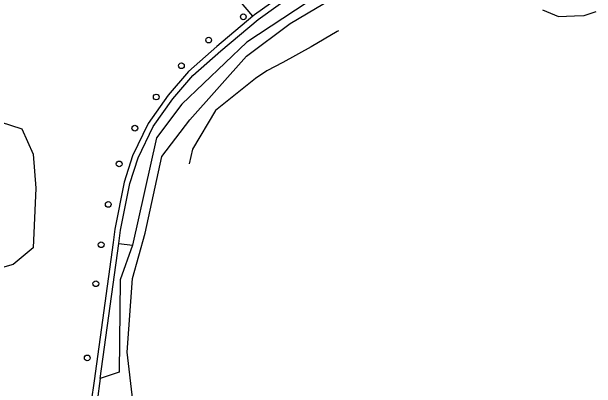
# Model space of a CAD drawing. Extents: x 160203 to 161526, y 379529 to 381797.
# Drawn here: x 161068.4 to 161167.8, y 380664.3 to 380728.3 of the extents above; entities that cross this region are included whole.
import ezdxf

# ---------------------------------------------------------------- set-up
doc = ezdxf.new("R2010")
doc.units = 0
for name, color, linetype in [('IMGEO_Boom', 7, 'Continuous'), ('IMGEO_Grasland_agrarisch', 7, 'Continuous'), ('IMGEO_Groenvoorziening', 7, 'Continuous'), ('IMGEO_Loofbos', 7, 'Continuous'), ('IMGEO_Voetpad_halfverhard', 7, 'Continuous'), ('IMGEO_Waterloop', 7, 'Continuous')]:
    doc.layers.add(name, color=color, linetype=linetype)

msp = doc.modelspace()

# ---------------------------------------------------------------- linework, layer by layer
at = {"layer": 'IMGEO_Boom'}
for centre in [(161107.777, 380727.47), (161101.884, 380723.51), (161097.243, 380719.141), (161092.963, 380713.823), (161089.328, 380708.525), (161086.653, 380702.431), (161084.806, 380695.55), (161083.601, 380688.681), (161082.683, 380682.041), (161081.236, 380669.428)]:
    msp.add_circle(centre, 0.489, dxfattribs=at)
at = {"layer": 'IMGEO_Grasland_agrarisch'}
msp.add_lwpolyline([(161109.385, 380727.559), (161100.981, 380737.516)], dxfattribs=at)
at = {"layer": 'IMGEO_Groenvoorziening'}
for points in [[(161158.695, 380730.477), (161152.409, 380732.876), (161147.756, 380734.554), (161145.213, 380737.476), (161139.896, 380739.208), (161135.459, 380738.992), (161130.427, 380736.989), (161122.797, 380732.659), (161108.387, 380723.136), (161097.338, 380712.623), (161093.035, 380706.866), (161088.931, 380688.585)], [(161086.6, 380688.912), (161088.931, 380688.585)], [(161088.931, 380688.585), (161086.818, 380682.685), (161086.663, 380666.997), (161083.449, 380665.904)]]:
    msp.add_lwpolyline(points, dxfattribs=at)
at = {"layer": 'IMGEO_Loofbos'}
msp.add_lwpolyline([(161062.652, 380710.809), (161070.113, 380708.396), (161072.039, 380704.09), (161072.492, 380698.311), (161072.011, 380688.168), (161068.612, 380685.335), (161060.568, 380683.069)], dxfattribs=at)
at = {"layer": 'IMGEO_Voetpad_halfverhard'}
for points in [[(161086.6, 380688.912), (161086.906, 380691.144), (161088.498, 380699.103), (161089.879, 380703.444), (161092.445, 380708.775), (161095.807, 380713.524), (161099.169, 380717.479), (161103.938, 380721.653), (161110.32, 380727.038), (161116.732, 380731.648), (161120.968, 380735.684), (161127.855, 380743.217), (161126.918, 380743.405), (161126.697, 380743.432), (161120.254, 380736.384), (161116.092, 380732.42), (161109.704, 380727.828), (161109.385, 380727.559)], [(161109.385, 380727.559), (161103.286, 380722.411), (161098.455, 380718.183), (161095.017, 380714.138), (161091.581, 380709.285), (161088.947, 380703.814), (161087.528, 380699.353), (161085.92, 380691.31), (161085.611, 380689.052), (161082.39, 380665.544), (161081.904, 380661.991), (161082.539, 380659.621), (161085.342, 380652.812), (161088.346, 380643.197)], [(161083.449, 380665.904), (161086.6, 380688.912)], [(161083.449, 380665.904), (161082.922, 380662.055), (161083.487, 380659.945), (161086.284, 380653.152), (161089.28, 380643.563), (161094.733, 380632.128)]]:
    msp.add_lwpolyline(points, dxfattribs=at)
at = {"layer": 'IMGEO_Waterloop'}
for points in [[(161089.004, 380662.175), (161088.042, 380670.409), (161088.917, 380682.916), (161091.071, 380690.659), (161093.898, 380703.722), (161098.691, 380709.956), (161108.337, 380720.744), (161115.742, 380726.333), (161127.151, 380733.135)], [(161158.668, 380728.629), (161161.418, 380727.501), (161164.089, 380727.612), (161165.785, 380727.682), (161167.823, 380728.398)], [(161123.95, 380725.061), (161123.742, 380724.941), (161119.321, 380722.374), (161114.492, 380719.705), (161111.782, 380718.299), (161109.849, 380716.949), (161103.058, 380711.513), (161099.11, 380704.936), (161098.552, 380702.424)]]:
    msp.add_lwpolyline(points, dxfattribs=at)

doc.saveas('drawing.dxf')
